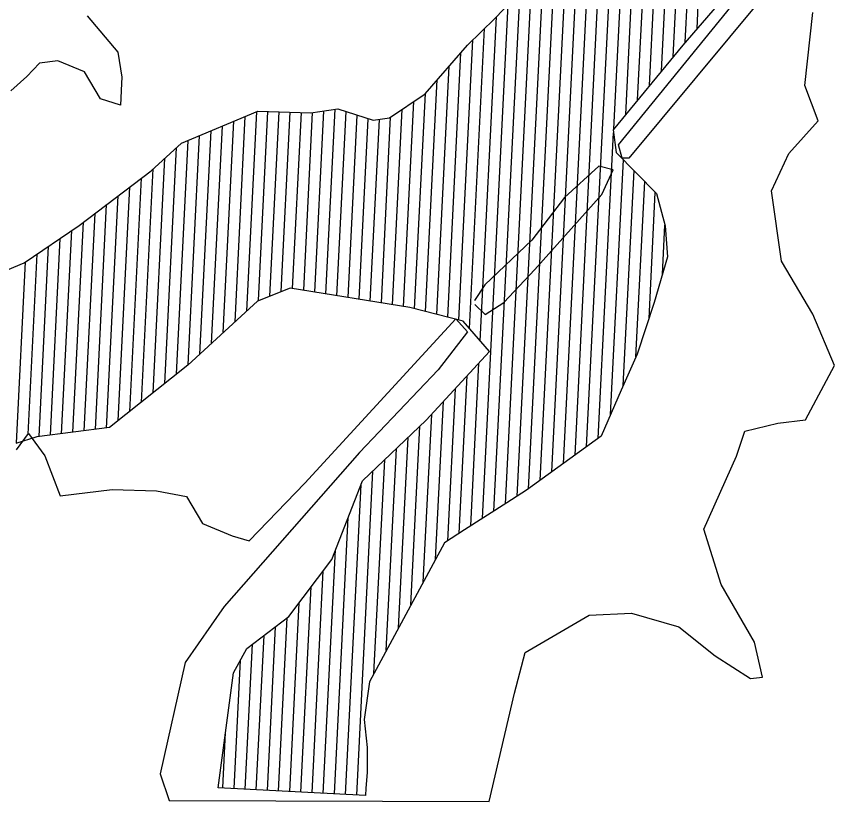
# Model space of a CAD drawing. Extents: x 1300404 to 1323571, y 234004 to 252077.
# Drawn here: x 1317621 to 1321284, y 242491 to 246006 of the extents above; entities that cross this region are included whole.
import ezdxf

# ---------------------------------------------------------------- set-up
doc = ezdxf.new("R2010")
doc.units = 0
doc.layers.add('R_Floodway', color=7, linetype='Continuous')
doc.layers.add('R_Flooplain', color=7, linetype='Continuous')

msp = doc.modelspace()

# ---------------------------------------------------------------- linework, layer by layer
at = {"layer": 'R_Floodway'}
for p, q in [((1320348.6, 245566.8), (1320507.8, 248744.1)), ((1320295.3, 245502), (1320456.2, 248713.8)), ((1320401.9, 245631.6), (1320555.2, 248691.7)), ((1320455.2, 245696.4), (1320602.7, 248639.2)), ((1320508.5, 245761.1), (1320650.1, 248586.8)), ((1320561.8, 245825.9), (1320697.5, 248534.4)), ((1320615.1, 245890.1), (1320745, 248481.9)), ((1320668.3, 245951.8), (1320791.2, 248406.3)), ((1320174, 244080.1), (1320305.5, 246704.2)), ((1320122.1, 244042.4), (1320248.2, 246560.3)), ((1320070.1, 244004.7), (1320194.8, 246493.8)), ((1320018.2, 243967.1), (1320141.3, 246426)), ((1319966.2, 243929.4), (1320087.7, 246353.6)), ((1319914.3, 243891.7), (1320034, 246281.2)), ((1319862.5, 243857.8), (1319981.1, 246224.4)), ((1319810.8, 243824.6), (1319928.2, 246169.2)), ((1319759.1, 243791.7), (1319875.4, 246114.1)), ((1319707.3, 243758.7), (1319822.6, 246059)), ((1319697.1, 244554.3), (1319769.8, 246003.9)), ((1319649.8, 244608.6), (1319717.1, 245951.8)), ((1319601.6, 244646.8), (1319664.4, 245900.2)), ((1319552.2, 244659.4), (1319611.5, 245843.4)), ((1319502.8, 244671.9), (1319558.4, 245782.5)), ((1319453.3, 244684.4), (1319505.3, 245721.6)), ((1319403.9, 244696.9), (1319452.2, 245660.6)), ((1319354.3, 244706.9), (1319400.3, 245625.2)), ((1318652.5, 244687.4), (1318697.2, 245579.1)), ((1318704.9, 244733.5), (1318747.3, 245579.8)), ((1318755.9, 244753.8), (1318797.2, 245578.3)), ((1318807, 244774.2), (1318847.2, 245576.8)), ((1318957.1, 244771.9), (1318997.7, 245582.8)), ((1319006.7, 244763.7), (1319048.2, 245590.2)), ((1319056.4, 244755.6), (1319097.7, 245580)), ((1319304.7, 244715.1), (1319348.5, 245590.3)), ((1318600, 244639.1), (1318646, 245557.7)), ((1318857.8, 244788.1), (1318897.2, 245575.3)), ((1318907.4, 244780), (1318947.3, 245575.3)), ((1319106.1, 244747.5), (1319147, 245563.9)), ((1319155.7, 244739.4), (1319196.2, 245547.7)), ((1319205.4, 244731.3), (1319246.1, 245544.8)), ((1319255, 244723.2), (1319296.7, 245555.3)), ((1318495, 244542.6), (1318543.8, 245515)), ((1318547.5, 244590.9), (1318594.9, 245536.3)), ((1318390.1, 244446.1), (1318441.5, 245472.2)), ((1318442.6, 244494.4), (1318492.6, 245493.6)), ((1320226, 244117.8), (1320294.4, 245484.6)), ((1318337.9, 244404.3), (1318390.4, 245450.8)), ((1318285.8, 244362.6), (1318338.7, 245418.3)), ((1318233.6, 244320.9), (1318286.2, 245370.9)), ((1320281.4, 244224.6), (1320338.4, 245363.9)), ((1318181.5, 244279.3), (1318233.8, 245323.4)), ((1320337.9, 244353.6), (1320386.1, 245315.3)), ((1318129.3, 244237.6), (1318181.7, 245282.4)), ((1320394.4, 244481.8), (1320433.7, 245266.7)), ((1318077.2, 244195.9), (1318129.6, 245242.8)), ((1320453.1, 244654.3), (1320481.3, 245218.1)), ((1318025.5, 244163.5), (1318077.6, 245203.1)), ((1317975.1, 244157.1), (1318025.5, 245163.5)), ((1317924.7, 244150.7), (1317973.5, 245123.9)), ((1317874.3, 244144.2), (1317921.4, 245084.2)), ((1320513.1, 244852.7), (1320524.1, 245072.1)), ((1317823.9, 244137.8), (1317869.5, 245047.4)), ((1317773.6, 244131.4), (1317817.7, 245012.2)), ((1317723.2, 244124.9), (1317765.9, 244977)), ((1317673.7, 244136), (1317714, 244941.8)), ((1317621.6, 244095.2), (1317662.2, 244906.6)), ((1319655.6, 243725.7), (1319692.1, 244453.8)), ((1319603.9, 243692.5), (1319639.2, 244396.4)), ((1319552.2, 243658.9), (1319586.2, 244339.1)), ((1319497.9, 243576.3), (1319533.3, 244281.7)), ((1319442.8, 243474.1), (1319480.4, 244224.4)), ((1319387.6, 243371.9), (1319427.6, 244170.9)), ((1319332.4, 243269.8), (1319375, 244120.8)), ((1319277.2, 243167.6), (1319322.5, 244070.7)), ((1319222, 243065.4), (1319269.9, 244020.6)), ((1319144.7, 242520), (1319217.3, 243970.5)), ((1319094.7, 242522.7), (1319164.1, 243908.4)), ((1319044.8, 242525.4), (1319106.8, 243763)), ((1318994.9, 242528.1), (1319049.5, 243617.6)), ((1318944.9, 242530.8), (1318994.7, 243524.5)), ((1318895, 242533.5), (1318941.1, 243452.8)), ((1318845.1, 242536.2), (1318887.4, 243381)), ((1318795.2, 242538.9), (1318834, 243313.7)), ((1318745.2, 242541.6), (1318781.9, 243274.3)), ((1318695.3, 242544.3), (1318729.9, 243234.8)), ((1318645.4, 242547), (1318677.9, 243195.4)), ((1318595.5, 242549.7), (1318624.2, 243123.9)), ((1318545.5, 242552.4), (1318558, 242801.1))]:
    msp.add_line(p, q, dxfattribs=at)
for points in [[(1317449.4, 244816.7), (1317657, 244903.1), (1317902.4, 245069.8), (1318224.3, 245314.9), (1318361.1, 245438.6), (1318702.1, 245581.1), (1318938.9, 245574), (1319060.8, 245592.1), (1319217.9, 245540.6), (1319291, 245551.5), (1319451.2, 245659.5), (1319641.1, 245877.4), (1319763.2, 245997.1), (1320028.7, 246274.1)], [(1320891.7, 246211.2), (1320604.1, 245877.3), (1320292.5, 245498.6), (1320306.7, 245396.2), (1320486.3, 245213), (1320525.1, 245068.3), (1320535.1, 244929.9), (1320476.5, 244724.7), (1320399.7, 244493.9), (1320328.8, 244332.9), (1320238.7, 244127), (1319904.8, 243884.9), (1319817.3, 243828.8), (1319627.4, 243707.7), (1319537.4, 243649.3), (1319201.6, 243027.5), (1319178.7, 242859.3), (1319191.7, 242732.8), (1319191, 242621.5), (1319185.1, 242551.7), (1319183.4, 242517.9), (1318524.7, 242553.5), (1318593.9, 243067.8), (1318652.5, 243176.1), (1318841.1, 243319.1), (1319032.9, 243575.6), (1319171.4, 243926.7), (1319455.9, 244197.9), (1319739.7, 244505.4), (1319620.7, 244642), (1319381.8, 244702.5)], [(1319672.8, 244716.8), (1319719, 244670.9), (1319803.9, 244724.7), (1319941.9, 244872.6), (1320241.7, 245208.4), (1320293.2, 245319.5), (1320228.7, 245334.9), (1320074.1, 245195), (1319929.1, 245003.9), (1319718.3, 244804.1), (1319671.3, 244733.8), (1319671.3, 244733.8)], [(1319381.8, 244702.5), (1318846.6, 244789.9), (1318700.9, 244731.9), (1318389.1, 244445.2), (1318038.8, 244165.2), (1317712.5, 244123.6), (1317619.1, 244094.4)]]:
    msp.add_lwpolyline(points, dxfattribs=at)
at = {"layer": 'R_Flooplain'}
for p, q in [((1320316.9, 245430.8), (1321123.7, 246423.3)), ((1321211.7, 246392.3), (1320362.3, 245370.5)), ((1321150.4, 245696.1), (1321186, 246023.4)), ((1317938.2, 246008), (1318075.4, 245846.2)), ((1318075.4, 245846.2), (1318094, 245734)), ((1317724.5, 245796.1), (1317668.2, 245736.1)), ((1317807.2, 245806.5), (1317724.5, 245796.1)), ((1317925.7, 245757), (1317807.2, 245806.5)), ((1317668.2, 245736.1), (1317597.3, 245671.9)), ((1317997.2, 245637.2), (1317925.7, 245757)), ((1318094, 245734), (1318092.5, 245705)), ((1318092.5, 245705), (1318087.7, 245608.5)), ((1321210.2, 245538.2), (1321150.4, 245696.1)), ((1318087.7, 245608.5), (1317997.2, 245637.2)), ((1321079.6, 245392.4), (1321210.2, 245538.2)), ((1320333.4, 245371.9), (1320316.9, 245430.8)), ((1320362.3, 245370.5), (1320333.4, 245371.9)), ((1321001.1, 245224.6), (1321079.6, 245392.4)), ((1321045.9, 244910.2), (1321001.1, 245224.6)), ((1321186.5, 244673.2), (1321045.9, 244910.2)), ((1321283.9, 244443.3), (1321186.5, 244673.2)), ((1318913.2, 243916.7), (1319588.6, 244652.1)), ((1319588.6, 244652.1), (1319641.3, 244593.8)), ((1319641.3, 244593.8), (1319509.5, 244423.8)), ((1321153.3, 244200.7), (1321283.9, 244443.3)), ((1319509.5, 244423.8), (1319157.2, 244054.4)), ((1320882.2, 244149), (1321029.1, 244185.1)), ((1321029.1, 244185.1), (1321153.3, 244200.7)), ((1320845.1, 244037.1), (1320882.2, 244149)), ((1317621.4, 244066.5), (1317675.8, 244138.7)), ((1317675.8, 244138.7), (1317748.2, 244038.3)), ((1317748.2, 244038.3), (1317816.8, 243860.6)), ((1319157.2, 244054.4), (1318551.7, 243363.9)), ((1320698.2, 243710.6), (1320845.1, 244037.1)), ((1318663.2, 243658.3), (1318913.2, 243916.7)), ((1317816.8, 243860.6), (1318050.4, 243887.6)), ((1318050.4, 243887.6), (1318248.5, 243882.4)), ((1318248.5, 243882.4), (1318382.7, 243856.3)), ((1318382.7, 243856.3), (1318454.2, 243736.6)), ((1318454.2, 243736.6), (1318586.9, 243681.5)), ((1320775.4, 243462.4), (1320698.2, 243710.6)), ((1318586.9, 243681.5), (1318663.2, 243658.3)), ((1320924.7, 243205.6), (1320775.4, 243462.4)), ((1318551.7, 243363.9), (1318377.2, 243113.8)), ((1319898.9, 243158.1), (1320185.4, 243325.1)), ((1320185.4, 243325.1), (1320374.6, 243335)), ((1320374.6, 243335), (1320586.9, 243273.5)), ((1320586.9, 243273.5), (1320749.8, 243144.3)), ((1320960.4, 243049), (1320924.7, 243205.6)), ((1319851.1, 242976.6), (1319898.9, 243158.1)), ((1320749.8, 243144.3), (1320906.8, 243042)), ((1318377.2, 243113.8), (1318265.3, 242616.2)), ((1320906.8, 243042), (1320960.4, 243049)), ((1319737.4, 242491.2), (1319851.1, 242976.6)), ((1318265.3, 242616.2), (1318305.2, 242495.6)), ((1318305.2, 242495.6), (1319737.4, 242491.2))]:
    msp.add_line(p, q, dxfattribs=at)

doc.saveas('drawing.dxf')
